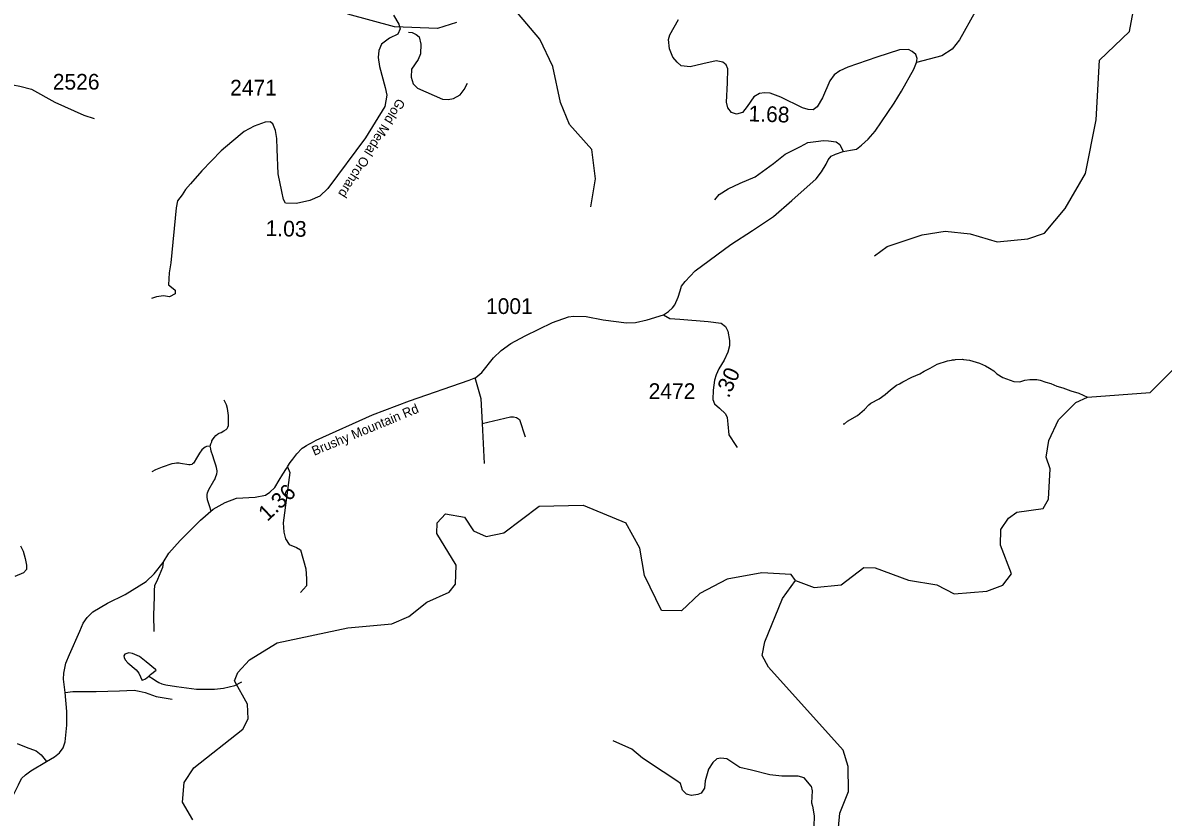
# Model space of a CAD drawing. Extents: x 1248224 to 1454986, y 825081 to 985870.
# Drawn here: x 1367503 to 1376578, y 858819 to 865144 of the extents above; entities that cross this region are included whole.
import ezdxf

# ---------------------------------------------------------------- set-up
doc = ezdxf.new("R2010")
doc.units = 0
for name, color, linetype in [('Exist Hydrographic Creek Single Shore', 7, 'Continuous'), ('Exist Hydrographic Misc Water Feature', 7, 'Continuous'), ('Exist Road Non-System Type 51', 7, 'Continuous'), ('Exist Road Secondary Mileage Hundredths English Label', 7, 'Continuous'), ('Exist Road Secondary Type 41 Attributed', 7, 'Continuous'), ('Exist Road Secondary Type 51 Attributed', 7, 'Continuous'), ('Exist Road Secondary Type 51 Label', 7, 'Continuous'), ('Exist Road Secondary Type 51 Number Label', 7, 'Continuous')]:
    doc.layers.add(name, color=color, linetype=linetype)

msp = doc.modelspace()

# ---------------------------------------------------------------- linework, layer by layer
at = {"layer": 'Exist Hydrographic Creek Single Shore'}
msp.add_lwpolyline([(1373650.7, 860702.6), (1373799.6, 860647.1), (1374016.7, 860669), (1374194.7, 860806.6), (1374286.7, 860804.7), (1374551.7, 860707.5), (1374775.7, 860670.1), (1374915.7, 860598.5), (1375174.7, 860619.4), (1375300.7, 860666.1), (1375369.7, 860756.7), (1375282.7, 860985), (1375284.7, 861109.7), (1375345.7, 861200.4), (1375412.7, 861248.3), (1375621.7, 861276.9), (1375665.7, 861351.5), (1375678.7, 861594.2), (1375647.7, 861686.7), (1375666.7, 861817.7), (1375744.8, 861983.5), (1375881.7, 862121.9), (1375974.9, 862163.3), (1376474.8, 862201.9), (1376897.8, 862624.5)], dxfattribs=at)
at = {"layer": 'Exist Hydrographic Misc Water Feature'}
for points in [[(1374279.7, 863290), (1374381.7, 863363.4), (1374658.7, 863456.4), (1374842.6, 863485.5), (1375041.6, 863465.1), (1375257.7, 863401.6), (1375499.7, 863423), (1375634.7, 863469.6), (1375796.7, 863666.6), (1375960.7, 863945.6), (1376044.7, 864370.7), (1376071.7, 864846.1), (1376309.7, 865074.4), (1376346.7, 865274)], [(1370954.6, 865146), (1370802.6, 865099.8), (1370461.6, 865113.2), (1370088.6, 865212.7)], [(1372022.7, 863680.1), (1372060.6, 863902.6), (1372032.6, 864136.1), (1371853.6, 864333.5), (1371782.6, 864508.9), (1371721.6, 864795.8), (1371618.6, 865014.5), (1371439.6, 865224.9)], [(1374032.6, 861950.6), (1374040.6, 861952.4), (1374065.1, 861971.8), (1374146.2, 862017.7), (1374201.4, 862064.4), (1374236.4, 862103.4), (1374252.7, 862115), (1374317.6, 862149.4), (1374366.4, 862184.2), (1374407.4, 862223.2), (1374456.2, 862258), (1374480.5, 862269.3), (1374504.9, 862286.7), (1374577.8, 862322.9), (1374642.5, 862349.2), (1374675, 862370.4), (1374723.6, 862393.2), (1374780.4, 862425.8), (1374861, 862453.8), (1374893.1, 862457), (1374901.2, 862460.8), (1374917.2, 862460.3), (1374925.3, 862464.1), (1374981.4, 862466.7), (1374989.3, 862462.5), (1375037.2, 862457.4), (1375116.7, 862435.3), (1375164.2, 862414.2), (1375195.8, 862395.4), (1375229.2, 862372.6), (1375254.7, 862349.9), (1375302, 862320.8), (1375389.3, 862288.6), (1375437.2, 862285.4), (1375477.5, 862298.3), (1375517.7, 862305.4), (1375573.7, 862304), (1375597.6, 862299.4), (1375645.3, 862282.3), (1375685, 862273.2), (1375732.5, 862252), (1375780.2, 862238.9), (1375843.7, 862213.3), (1375907.2, 862195.7), (1375974.9, 862163.3)], [(1368856.1, 858797.7), (1368774.6, 858939.3), (1368786.6, 859096.7), (1368863.6, 859213.3), (1369254.7, 859520.6), (1369297.6, 859601.8), (1369291.6, 859720.1), (1369187.6, 859906), (1369213.7, 859971.2), (1369307.6, 860071.1), (1369527.6, 860207.7), (1370088.6, 860327.8), (1370440.7, 860360.1), (1370574.7, 860416.5), (1370718.6, 860531.8), (1370895.6, 860610.4), (1370947.7, 860675), (1370950.6, 860825.9), (1370797.7, 861078.5), (1370799.6, 861163.8), (1370867.6, 861234.6), (1371017.6, 861208.6), (1371089.7, 861098.8), (1371189.6, 861054.1), (1371331.6, 861084.1), (1371611.6, 861295.1), (1371961.7, 861304.6), (1372300.7, 861163.1)], [(1373650.7, 860702.6), (1373618.7, 860752.6), (1373384.7, 860763.7), (1373108.7, 860713.5), (1372889.7, 860599.8), (1372744.7, 860461.5), (1372586.7, 860464.7), (1372450.7, 860743.2), (1372413.7, 860960.6), (1372300.7, 861163.1)], [(1373993.7, 858735.9), (1374003.7, 858850.6), (1374074.7, 859023.1), (1374070.7, 859223.5), (1374030.7, 859352.3), (1373436.7, 860014.3), (1373387.7, 860107.2), (1373406.7, 860215.1), (1373547.7, 860560.3), (1373650.7, 860702.6)], [(1368505.9, 859943), (1368519.8, 859956.5), (1368564.5, 859990.6), (1368558.6, 859995.6), (1368486, 860057.3), (1368431, 860098.7), (1368377.5, 860121.9), (1368347.6, 860126.6), (1368323.4, 860121.2), (1368315.3, 860117.4), (1368307, 860103.6), (1368308.8, 860089.5), (1368318.4, 860073.3), (1368337.8, 860048.8), (1368404.5, 859991.3), (1368425.9, 859964.8), (1368453.6, 859908.4), (1368456.7, 859910), (1368479, 859921.5), (1368505.9, 859943)], [(1368505.9, 859943), (1368541, 859922), (1368558.6, 859907.6), (1368586.3, 859892.9), (1368610.1, 859882.4), (1368641.9, 859873.6), (1368725.6, 859859.6), (1368885.2, 859839.8), (1369029.2, 859838.4), (1369101.4, 859846.7), (1369190, 859868.6), (1369245.2, 859898)]]:
    msp.add_lwpolyline(points, dxfattribs=at)
at = {"layer": 'Exist Road Non-System Type 51'}
msp.add_line((1371159, 861953.4), (1371174.6, 861634.5), dxfattribs=at)
for points in [[(1375320.4, 866154.8), (1375295.1, 866111.2), (1375246.3, 865967.9), (1375223.5, 865860.4), (1375243.1, 865647.5), (1375265.9, 865481.4), (1375246.4, 865409.7), (1375080.4, 865230.6), (1374956.7, 865009.1), (1374898.2, 864934.2), (1374816.8, 864882.1), (1374614.2, 864828.5)], [(1370572.1, 865070.5), (1370601.4, 865066.6), (1370634.6, 865050.9), (1370656.1, 865033.3), (1370671.8, 864974.7), (1370667.8, 864896.4), (1370648.3, 864853.4), (1370597.5, 864775.1), (1370593.6, 864712.5), (1370609.2, 864659.7), (1370644.4, 864624.5), (1370843.8, 864536.5), (1370888.7, 864534.6), (1370929.8, 864540.4), (1370982.5, 864571.7), (1371015.8, 864612.8), (1371043.1, 864663.6)], [(1373008.9, 863734.1), (1373043.6, 863777.5), (1373117.4, 863823.1), (1373210.7, 863866.5), (1373332.2, 863918.7), (1373477.5, 864025), (1373568.7, 864098.9), (1373692.3, 864159.7), (1373750.9, 864190.1), (1373813.8, 864198.7), (1373874.6, 864207.4), (1373915.8, 864205.3), (1373974.4, 864196.6), (1374004.8, 864174.9), (1374032.6, 864119.1)], [(1371100.3, 862319.1), (1371147.3, 862152.9), (1371159, 861953.4)], [(1368995.5, 861773), (1368999.9, 861790.9), (1369006.2, 861808.8), (1369008.4, 861814.8), (1369012.6, 861824.7), (1369024.9, 861842.5), (1369039.3, 861858.2), (1369051.5, 861868), (1369061.6, 861873.8), (1369065.6, 861875.7), (1369081.8, 861883.4), (1369102, 861895), (1369120.3, 861906.6), (1369128.4, 861914.4), (1369134.6, 861924.3), (1369138.9, 861938.2), (1369141.4, 861960.2), (1369140.5, 862018.3), (1369131.6, 862072.5), (1369124.2, 862102.6), (1369104.9, 862139)], [(1371159, 861953.4), (1371383.8, 862008.1), (1371407.2, 862008.1), (1371432.6, 862002.3), (1371456.1, 861984.6), (1371501, 861847.7)], [(1368995.5, 861773), (1368965.4, 861769.6), (1368959.4, 861767.7), (1368955.3, 861765.8), (1368943.2, 861758.1), (1368928.9, 861744.3), (1368908.3, 861716.7), (1368885.6, 861679.2), (1368866.9, 861645.5), (1368860.7, 861637.6), (1368854.6, 861631.8), (1368848.5, 861627.9), (1368836.4, 861624.1), (1368824.4, 861624.4), (1368758.6, 861635.7), (1368746.6, 861637.9), (1368726.6, 861638.3), (1368710.6, 861636.7), (1368690.5, 861633.1), (1368611.9, 861606.6), (1368559.5, 861585.7), (1368531.2, 861570.2)], [(1369001.1, 861256.6), (1368988, 861298.9), (1368978.6, 861331.1), (1368972.9, 861347.2), (1368971.4, 861369.3), (1368971.7, 861387.3), (1368974, 861401.2), (1368978.3, 861415.2), (1368982.6, 861427.1), (1369024, 861498.3), (1369030.2, 861508.2), (1369036.5, 861524.1), (1369047.1, 861553.9), (1369049.4, 861567.8), (1369049.6, 861577.8), (1369044.1, 861603.9), (1369038.5, 861622.1), (1369027.3, 861662.3), (1369016, 861696.6), (1369002.7, 861732.9), (1368999.1, 861750.9), (1368995.5, 861773)], [(1369609.6, 861607.9), (1369627.2, 861562.9), (1369574.4, 861163.9), (1369580.3, 861089.6), (1369594, 861034.8), (1369623.3, 860989.8), (1369681.9, 860966.4), (1369713.2, 860946.8), (1369754.2, 860796.2), (1369760.1, 860717.9), (1369762.1, 860661.2), (1369713.2, 860608.4)], [(1367484.1, 860980.3), (1367505.2, 860938.2), (1367523.2, 860878.1), (1367532.2, 860827), (1367532.2, 860791), (1367508.2, 860763.9), (1367439.1, 860736.9)], [(1368620.9, 860848.2), (1368614.8, 860806.2), (1368574.8, 860712), (1368550.8, 860661.9), (1368548.8, 860625.8), (1368548.8, 860573.7), (1368542.8, 860427.5), (1368544.8, 860297.2)], [(1367840.2, 859811.8), (1367900.3, 859819.9), (1368086.5, 859819.9), (1368272.7, 859825.9), (1368388.8, 859829.9), (1368428.9, 859823.9), (1368476.9, 859811.8), (1368565, 859779.8), (1368627.1, 859769.8), (1368691.1, 859759.7)], [(1367457.4, 859405.1), (1367529.5, 859378), (1367610.6, 859347.9), (1367649.7, 859314.9), (1367690.6, 859262.9)], [(1373776.4, 859066.6), (1373720, 859133.9), (1373672.3, 859144.8), (1373544.3, 859144.8), (1373448.8, 859155.6), (1373301.2, 859192.5), (1373207.9, 859214.2), (1373106, 859283.7), (1373058.2, 859288.1), (1373026.5, 859283.8), (1372993.9, 859255.5), (1372959.2, 859201.2), (1372933.2, 859107.9), (1372926.7, 859049.3), (1372900.6, 859010.2), (1372874.6, 858999.3), (1372824.7, 858992.8), (1372785.7, 859001.5), (1372753.1, 859034.1), (1372735.7, 859088.3), (1372707.5, 859107.9), (1372599.1, 859181.7), (1372434.2, 859288.1), (1372349.5, 859359.8), (1372202, 859427.1)], [(1373776.4, 859066.6), (1373785, 859028.7), (1373782.9, 858980.9), (1373778.5, 858933.1), (1373787.2, 858907.1), (1373800.2, 858831.1), (1373798, 858746.4), (1373795.9, 858605.2), (1373793.7, 858548.8), (1373815.4, 858494.5), (1373815.4, 858444.6), (1373811.1, 858364.2), (1373832.8, 858331.7)]]:
    msp.add_lwpolyline(points, dxfattribs=at)
at = {"layer": 'Exist Road Secondary Type 41 Attributed'}
msp.add_lwpolyline([(1370454.1, 865204.7), (1370494.6, 865134.3), (1370506.8, 865095.6), (1370488.5, 865055), (1370421.5, 865022.4), (1370358.5, 864973.6), (1370336.1, 864922.8), (1370330, 864867.9), (1370342.2, 864796.7), (1370386.9, 864629.9), (1370401.2, 864567.8), (1370383, 864478.3), (1370230.6, 864228.2), (1369930.1, 863824.2), (1369867.1, 863765.2), (1369787.9, 863730.6), (1369680.2, 863706.2), (1369594.8, 863708.2), (1369576.5, 863738.7), (1369564.3, 863801.8), (1369535.9, 863942.1), (1369527.8, 864137.3), (1369525.7, 864222.8), (1369513.5, 864285.8), (1369493.2, 864340.7), (1369472.9, 864354.9), (1369432.2, 864352.9), (1369344.9, 864320.4), (1369265.6, 864277.7), (1369166, 864196.3), (1369082.7, 864125.1), (1368929.1, 863965), (1368837.6, 863863.3), (1368799, 863816.5), (1368770.6, 863773.8), (1368734, 863727), (1368723.8, 863672.1), (1368681.2, 863232.8), (1368667.6, 863152.7), (1368663.5, 863059.1), (1368685.8, 863038.8), (1368716.3, 863016.4), (1368716.3, 862985.9), (1368671.6, 862963.5), (1368622.8, 862969.7), (1368568, 862963.5), (1368527.7, 862948.4)], dxfattribs=at)
at = {"layer": 'Exist Road Secondary Type 51 Attributed'}
for points in [[(1372601.6, 862820), (1372641.5, 862845.1), (1372673.9, 862874.6), (1372692.1, 862899.9), (1372717.3, 862959.6), (1372734.2, 863010.2), (1372744, 863048.2), (1372773.5, 863084.7), (1372853.6, 863170.5), (1373138.3, 863379.4), (1373311.1, 863491.9), (1373476.9, 863602.9), (1373622.6, 863730.3), (1373816.5, 863901.8), (1373860.1, 863956.7), (1373896.3, 864017.9), (1373913.2, 864054.4), (1373935.6, 864081.2), (1373969.4, 864098), (1374032.6, 864119.1), (1374090.2, 864129), (1374136.6, 864138.8), (1374175.9, 864171.2), (1374230.7, 864217.6), (1374285.5, 864280.9), (1374437.3, 864504.4), (1374494.8, 864600.6), (1374593.1, 864775), (1374614.2, 864828.5), (1374619.8, 864860.8), (1374608.6, 864891.7), (1374580.5, 864917.1), (1374551, 864932.5), (1374479.3, 864929.7), (1374298, 864870.7), (1374069, 864791.9), (1374005, 864763), (1373960, 864729.2), (1373924.9, 864681.4), (1373867.3, 864547.8), (1373823.7, 864474.7), (1373791.4, 864452.2), (1373753.5, 864455), (1373708.5, 864467.6), (1373536.3, 864551.7), (1373450.6, 864585.4), (1373404.3, 864586.8), (1373364.9, 864581.2), (1373321.4, 864555.9), (1373268, 864477.2), (1373231.4, 864429.3), (1373183.6, 864418.1), (1373141.5, 864430.7), (1373114.8, 864467.3), (1373102.1, 864513.7), (1373110.6, 864665.6), (1373112.4, 864778.7), (1373099.7, 864809.6), (1373074.4, 864832.1), (1373019.6, 864842), (1372915.6, 864818.1), (1372814.5, 864792.8), (1372742.8, 864801.2), (1372709.1, 864830.7), (1372675.3, 864871.5), (1372650.1, 864937.6), (1372641.6, 865012.1), (1372652.9, 865048.7), (1372721.7, 865169.6)], [(1366833.7, 864903.7), (1366843.5, 864834.8), (1366869.8, 864772.4), (1366915.7, 864706.8), (1367033.8, 864605), (1367109.2, 864552.5), (1367155.1, 864542.7), (1367217.4, 864552.5), (1367296.1, 864598.5), (1367361.7, 864634.6), (1367424, 864651), (1367479.8, 864641.2), (1367571.6, 864614.9), (1367758.6, 864513.1), (1367988.2, 864408.1), (1368070.1, 864381.9)], [(1368016.7, 860408.1), (1368059.8, 860453.3), (1368177.7, 860523), (1368318.7, 860591.9), (1368483.7, 860697), (1368549.1, 860756), (1368620.9, 860848.2), (1368665.9, 860921.1), (1368755.4, 861021.3), (1368916.1, 861185.3), (1369019, 861272.2), (1369113.3, 861325.8), (1369203.3, 861360.1), (1369353.3, 861367.6), (1369433.7, 861382.7), (1369467.9, 861407.3), (1369507.8, 861444.8), (1369544.4, 861503.8), (1369573.4, 861551.3), (1369602.3, 861596.7), (1369612.7, 861614.5), (1369631.3, 861642.2), (1369651.8, 861669.8), (1369660.1, 861681.6), (1369684.7, 861711.2), (1369692.9, 861721), (1369715.4, 861746.6), (1369725.6, 861756.4), (1369739.8, 861766.1), (1369760.1, 861779.7), (1369778.3, 861789.3), (1369800.6, 861800.9), (1369837.8, 861820.1), (1370287.2, 862023.7), (1370580, 862135.1), (1371056.2, 862298), (1371109.4, 862319.8), (1371155.4, 862359.8), (1371249.8, 862476.1), (1371309.1, 862534.2), (1371386.5, 862591.1), (1371501, 862652.3), (1371718.9, 862757.7), (1371845.9, 862802.5), (1371884.7, 862808.6), (1371985.8, 862804.9), (1372121.5, 862780.1), (1372307.7, 862756.5), (1372377.9, 862757.7), (1372471.8, 862780.6), (1372601.6, 862820)], [(1372601.6, 862820), (1372650.8, 862789), (1372730.9, 862783.4), (1372957.2, 862766.5), (1373061.1, 862753.9), (1373094.9, 862727.1), (1373114.5, 862687.8), (1373127.2, 862616.1), (1373127.2, 862572.5), (1373114.5, 862523.2), (1373085, 862457.1), (1373041.5, 862388.2), (1373020.5, 862341.4), (1373007.8, 862297.8), (1372998, 862219.1), (1372995.2, 862144.5), (1373006.4, 862110.8), (1373047.2, 862077), (1373095, 862030.6), (1373107.6, 862002.5), (1373114.6, 861949.1), (1373121.7, 861864.7), (1373176.5, 861778.9), (1373187.4, 861763)], [(1367364.9, 858881.1), (1367393.1, 858917), (1367423.1, 858987.8), (1367468.1, 859075.7), (1367493.9, 859126.1), (1367524.5, 859157.8), (1367566.3, 859188.9), (1367690.6, 859262.9), (1367755.9, 859300.4), (1367795.6, 859331.5), (1367825.6, 859371.2), (1367841.7, 859419.4), (1367852.4, 859552.5), (1367853.5, 859660.8), (1367840.2, 859811.8), (1367826.7, 859917.1), (1367828.6, 859966.8), (1367845.8, 860046.1), (1367874.7, 860114.8), (1367957.2, 860300.3), (1367984, 860364.6), (1368016.7, 860408.1)]]:
    msp.add_lwpolyline(points, dxfattribs=at)

# ---------------------------------------------------------------- texts
at = {"layer": 'Exist Road Secondary Mileage Hundredths English Label'}
for s, rotation, p in [('1.68', 358.26246, (1373277.1, 864359.9)), ('1.03', 358.63526, (1369434.6, 863447.5)), ('.30', 65.94179, (1373120.2, 862151)), ('1.36', 43.23312, (1369449, 861169.5))]:
    msp.add_text(s, height=125, rotation=rotation, dxfattribs=at).set_placement(p)
at = {"layer": 'Exist Road Secondary Type 51 Label'}
for s, rotation, p in [('Gold Medal Orchard', 238.08028, (1370487.1, 864548.1)), ('Brushy Mountain Rd', 22.52374, (1369821.9, 861696.3))]:
    msp.add_text(s, height=75, rotation=rotation, dxfattribs=at).set_placement(p)
at = {"layer": 'Exist Road Secondary Type 51 Number Label'}
for s, p in [('2526', (1367741.9, 864612.4)), ('2471', (1369153, 864565.5)), ('1001', (1371189.2, 862825.9)), ('2472', (1372483.5, 862149))]:
    msp.add_text(s, height=125, dxfattribs=at).set_placement(p)

doc.saveas('drawing.dxf')
